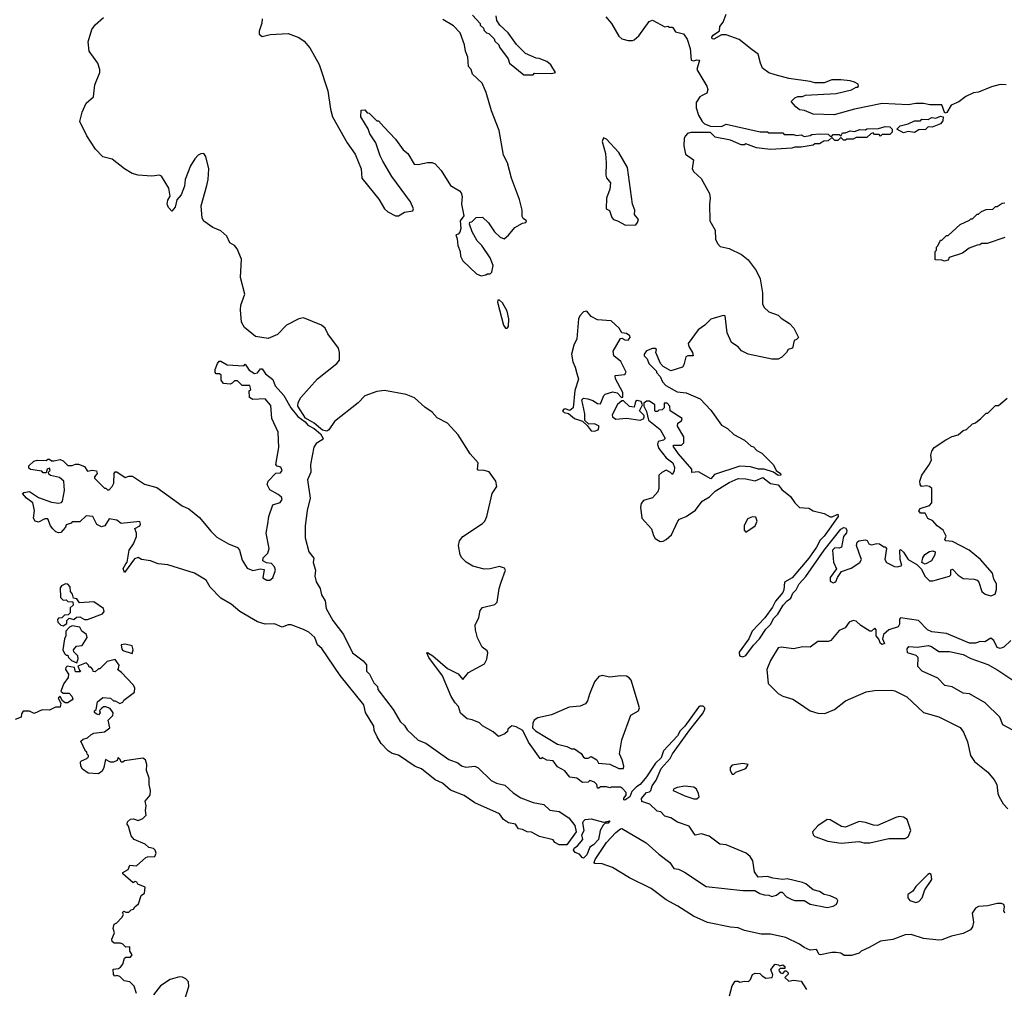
# Model space of a CAD drawing. Extents: x 2293139 to 2515392, y 824115 to 1006937.
# Tile 381 of 417: x 2491881 to 2498313, y 865087 to 871420. Entities that reach past the tile are written whole.
import ezdxf

# ---------------------------------------------------------------- set-up
doc = ezdxf.new("R2010")
doc.units = 0

msp = doc.modelspace()

# ---------------------------------------------------------------- linework, layer by layer
at = {"layer": '0CON10XD'}
for points in [[(2498325, 870993.8), (2498285, 870996.7), (2498229.1, 870980.9), (2498145, 870946), (2498111.2, 870941.2), (2498061.7, 870918.3), (2498016.1, 870883.9), (2497965, 870862.5), (2497936.2, 870813.8), (2497925, 870810), (2497905, 870863.3), (2497827, 870863), (2497785, 870873.3), (2497735, 870872.5), (2497685, 870863.3), (2497515, 870872.5), (2497333.6, 870836.4), (2497201.7, 870798.3), (2497065, 870802.5), (2497007, 870827), (2496975, 870830), (2496950.7, 870850.7), (2496920, 870885), (2496945, 870910), (2496965, 870917.5), (2496995, 870917.5), (2497015, 870927.5), (2497215, 870937.5), (2497315, 870962.5), (2497345, 870980), (2497355, 870980), (2497360, 870985), (2497358.3, 870998.3), (2497335, 871012.5), (2497305, 871020), (2497245, 871026), (2497185, 871026), (2497135, 871006.7), (2497075, 871006.7), (2497045, 871016.2), (2496905, 871036.2), (2496815, 871058.8), (2496775, 871073.3), (2496733.8, 871103.8), (2496720, 871135), (2496705.8, 871195), (2496665, 871223.8), (2496581.2, 871291.2), (2496495, 871321.2), (2496465, 871321.2), (2496415, 871291.9), (2496404.3, 871295), (2496401.9, 871305), (2496410.3, 871319.7), (2496452, 871348), (2496454.3, 871375), (2496477.3, 871402.7), (2496496.7, 871455)], [(2492316, 870874), (2492362.5, 870915), (2492371.1, 870995), (2492404, 871075), (2492404.6, 871095), (2492391.8, 871135), (2492335.4, 871215), (2492327.5, 871275), (2492351.9, 871355), (2492374.7, 871385.3), (2492428.6, 871435)], [(2493464.4, 871425), (2493463.4, 871396.6), (2493445.7, 871345), (2493446, 871325), (2493465, 871310.6), (2493517, 871323), (2493635, 871329.1), (2493703.9, 871303.9), (2493739.6, 871279.6), (2493775.4, 871235.4), (2493837.2, 871127.2), (2493894.2, 870955.8), (2493911.5, 870835), (2493925.5, 870785), (2494020, 870615), (2494071.7, 870541.7), (2494112.5, 870445), (2494116.7, 870385), (2494226.8, 870246.8), (2494263.3, 870185), (2494285, 870164.5), (2494335, 870139.5), (2494355, 870138.5), (2494395, 870162.3), (2494448.6, 870171.4), (2494454, 870185), (2494435, 870230), (2494312.5, 870395), (2494252.5, 870495), (2494235, 870530), (2494207.5, 870615), (2494167.5, 870675), (2494157, 870707), (2494110, 870785), (2494111.7, 870828.3), (2494135, 870830), (2494151.7, 870811.7), (2494165, 870810), (2494215, 870760), (2494225, 870760), (2494260.7, 870720.7), (2494335, 870640), (2494385, 870570), (2494416.4, 870546.4), (2494457, 870477), (2494483, 870473), (2494545, 870487.5), (2494576.4, 870486.4), (2494595, 870477.5), (2494633.3, 870435), (2494695, 870337.5), (2494753, 870303), (2494765, 870290), (2494772.5, 870265), (2494767.5, 870215), (2494781.7, 870138.3), (2494757.5, 870105), (2494762.5, 870055), (2494757, 870033), (2494745, 870020), (2494730, 870015), (2494739.3, 869989.3), (2494742.5, 869945), (2494758, 869905), (2494760, 869875), (2494776.2, 869845), (2494865, 869760), (2494895, 869746.7)], [(2494895, 869746.7), (2494925, 869752.5), (2494935, 869760), (2494955, 869760), (2494965, 869770), (2494973.3, 869815), (2494953.3, 869865), (2494900, 869945), (2494870, 869975), (2494836.7, 870035), (2494820, 870085), (2494821.7, 870098.3), (2494835, 870100), (2494863, 870127), (2494905, 870130), (2494943, 870093), (2494983.6, 870033.6), (2495019.3, 869999.3), (2495045, 869987.5), (2495075, 870013.3), (2495115, 870062), (2495165, 870091.2), (2495187.5, 870095), (2495192.5, 870105), (2495170.7, 870120.7), (2495162.5, 870135), (2495163.3, 870175), (2495146.4, 870246.4), (2495093.8, 870383.8), (2495067.5, 870485), (2495042.5, 870535), (2495012.5, 870695), (2494962.5, 870825), (2494927.5, 870945), (2494902.5, 871005), (2494840, 871065), (2494830, 871095), (2494813, 871113), (2494807.5, 871175), (2494792.5, 871215), (2494787.5, 871255), (2494757.5, 871335), (2494715, 871380), (2494645, 871420)], [(2494838.3, 871448.3), (2494890, 871395), (2494890, 871385), (2494910, 871365), (2494915, 871350), (2494930, 871335), (2494945, 871330), (2494980, 871295), (2494985, 871280), (2495010, 871255), (2495015, 871240), (2495072.5, 871165), (2495080, 871135), (2495175, 871060), (2495235, 871060), (2495245, 871070), (2495355, 871067.5), (2495380, 871075), (2495350, 871125), (2495325, 871146.7), (2495275, 871166.7), (2495255, 871167.5), (2495185, 871200), (2495170, 871215), (2495127, 871257), (2495072.5, 871335), (2495017.5, 871385), (2494997.5, 871415), (2494993.3, 871445)], [(2495709.3, 871439.3), (2495747.5, 871395), (2495795, 871311.2), (2495815, 871294.2), (2495856.4, 871283.6), (2495885, 871283.3), (2495895, 871288.8), (2495925.6, 871314.4), (2495993, 871407), (2496015, 871416), (2496095, 871372.5), (2496115, 871377.5), (2496125, 871370), (2496145, 871370), (2496165, 871340), (2496216.4, 871326.4), (2496241.7, 871291.7), (2496261.7, 871231.7), (2496266.4, 871156.4), (2496285, 871150), (2496305, 871158), (2496322.5, 871155), (2496303.8, 871093.8), (2496370, 870985), (2496377, 870963), (2496369.3, 870940.7), (2496340, 870925), (2496324.1, 870915.9), (2496300.4, 870879.5), (2496300, 870845), (2496316.1, 870796.1), (2496340, 870755), (2496355, 870740), (2496393.6, 870723.6), (2496465, 870722.5), (2496495, 870737.5), (2496718.3, 870688.3), (2496765, 870687.5), (2496775, 870680), (2496865, 870680), (2496875, 870670), (2496935, 870670), (2496955, 870662.5), (2496985, 870667.5), (2497005, 870657.5), (2497045, 870662.5), (2497055, 870670), (2497105, 870673.3), (2497161.7, 870671.7), (2497175, 870660), (2497185, 870660), (2497195, 870670), (2497235, 870670), (2497245, 870660), (2497255, 870680), (2497275, 870680), (2497305, 870693.3), (2497335, 870690), (2497368.3, 870701.7), (2497405, 870700), (2497415, 870707.5), (2497491.7, 870708.3), (2497535, 870722.5), (2497565, 870720), (2497580, 870705), (2497580, 870685), (2497565, 870670), (2497515, 870670), (2497505, 870660), (2497495, 870670), (2497465, 870670), (2497455, 870680), (2497440, 870675), (2497415, 870650), (2497345, 870650), (2497325, 870640), (2497285, 870640), (2497275, 870632.5), (2497263, 870633), (2497245, 870650), (2497225, 870630), (2497205, 870630), (2497185, 870650), (2497161.7, 870628.3), (2497133, 870627), (2497105, 870610), (2497075, 870610), (2497065, 870600), (2496985, 870587.5), (2496945, 870587.5), (2496925, 870580), (2496785, 870572.5), (2496693.6, 870583.6), (2496625, 870610), (2496615, 870602.5), (2496593, 870603), (2496525, 870632.5), (2496423, 870653), (2496392.5, 870682.5), (2496265, 870683.8), (2496244.2, 870675.8), (2496229.2, 870660.8), (2496221.2, 870645), (2496218.8, 870595), (2496230.6, 870540.6), (2496282, 870505), (2496273.8, 870445), (2496285, 870426.7), (2496333.6, 870383.6), (2496386.2, 870285), (2496391.2, 870255), (2496386.1, 870213.9), (2496389.2, 870105), (2496423.3, 870045), (2496427, 869987), (2496438.7, 869958.7), (2496457.6, 869937.6), (2496515, 869924.3), (2496595.7, 869885.7), (2496640.3, 869850.3), (2496690.9, 869780.9), (2496717.3, 869727.3), (2496733.3, 869635), (2496733.3, 869565), (2496745, 869540), (2496775, 869512.5), (2496835, 869490), (2496855, 869470), (2496910, 869435), (2496937.5, 869405), (2496967.5, 869345), (2496955, 869330), (2496940, 869325), (2496930, 869275), (2496900, 869265), (2496890, 869245), (2496860, 869215), (2496835, 869202.5), (2496795, 869202.5), (2496640, 869235), (2496597, 869257), (2496575, 869282.5), (2496531.7, 869311.7), (2496503.3, 869375), (2496490, 869485), (2496477, 869487), (2496395, 869463.8), (2496356, 869425), (2496313.8, 869395), (2496248, 869305), (2496251.2, 869285), (2496276, 869245), (2496280, 869225), (2496245, 869223.8), (2496232.3, 869217.7), (2496220, 869165), (2496210.7, 869149.3), (2496135, 869126.2), (2496083.9, 869153.9), (2496066.7, 869175), (2496037.5, 869245), (2496040, 869265), (2496031.7, 869271.7), (2496015, 869272.5), (2495975, 869257.5), (2495960, 869235), (2495960, 869225), (2495980, 869205), (2495990, 869175), (2496040, 869125), (2496040, 869115), (2496065, 869090), (2496080, 869055), (2496100.7, 869030.7), (2496175, 868990), (2496235, 868982.5), (2496325, 868942.5), (2496395, 868870), (2496465, 868772.5), (2496505, 868750), (2496545, 868710), (2496615, 868672.5), (2496660, 868635), (2496675, 868630), (2496697, 868607), (2496729.3, 868589.3), (2496805, 868512.5), (2496822.5, 868475), (2496850, 868455), (2496853.3, 868445), (2496835, 868441.9), (2496804, 868465), (2496745, 868483.5), (2496706.6, 868483.4), (2496655, 868499.3), (2496585, 868504.4), (2496420.7, 868449.3), (2496395, 868420.4), (2496315, 868467.5), (2496271.7, 868461.7), (2496272.5, 868485), (2496184.4, 868584.4), (2496150, 868635), (2496155, 868640), (2496205, 868640), (2496220, 868655), (2496220, 868695), (2496177.5, 868765), (2496180, 868785), (2496205, 868800), (2496207.5, 868815), (2496130, 868865), (2496127.5, 868895), (2496110, 868915), (2496090, 868915), (2496090, 868885), (2496078.3, 868871.7), (2496055, 868870), (2496048.3, 868861.7), (2496035, 868860), (2496030, 868865), (2496030, 868905), (2495995, 868927.5), (2495975, 868927.5), (2495957.5, 868915), (2495957.5, 868895), (2495975, 868860), (2495987.5, 868805), (2496065, 868742.5), (2496097.5, 868685), (2496087, 868673), (2496052.5, 868665), (2496046.7, 868645), (2496055, 868620), (2496105, 868557.5), (2496147.5, 868525), (2496157.5, 868495), (2496156.4, 868473.6), (2496145, 868450), (2496133, 868463), (2496105, 868476.7), (2496075, 868463.3), (2496056.2, 868445), (2496056.9, 868356.9), (2496050.5, 868335), (2496013.8, 868296.2), (2495955, 868278.8), (2495940.9, 868259.1), (2495936.8, 868235), (2495944.2, 868164.2), (2496008.9, 868095), (2496020.5, 868050.5), (2496031.6, 868031.6), (2496065, 868012.1), (2496085, 868013.7), (2496105, 868024.3), (2496138.1, 868055), (2496180.4, 868145), (2496191.8, 868158.2), (2496235, 868175.6), (2496295, 868216.7), (2496339.5, 868275), (2496386.9, 868303.1), (2496425, 868340.3), (2496515, 868398), (2496575, 868424.2), (2496625, 868420.7), (2496685, 868407.4), (2496735, 868428.8), (2496785, 868390), (2496835, 868382.5), (2496860.4, 868350.4), (2496916.5, 868306.5), (2496945.4, 868265), (2496975, 868234.5), (2497035, 868230), (2497065, 868211.2), (2497135, 868193.8), (2497175, 868172.5), (2497187.5, 868172.5), (2497225, 868190), (2497226.8, 868175), (2497135, 868046), (2497109.4, 868020.6), (2497085.9, 867975), (2497036.3, 867903.7), (2496926.5, 867775), (2496877.5, 867745), (2496872.4, 867695), (2496865, 867679.2), (2496817.1, 867622.9), (2496798, 867582), (2496747.5, 867512.5), (2496665.6, 867425), (2496643.3, 867375), (2496580.8, 867289.2), (2496582.9, 867265), (2496605, 867257.7), (2496625, 867266.1), (2496674.9, 867335.1), (2496713.1, 867375), (2496755, 867440), (2496787.4, 867472.6), (2496805, 867507.9), (2496833.6, 867536.4), (2496868.5, 867595), (2496895, 867624.3), (2496919.3, 867640.7), (2496932, 867675), (2496953.6, 867695), (2496972.7, 867735), (2497016.1, 867783.9), (2497134.9, 867955.1), (2497245, 868092.7), (2497265, 868103.1), (2497275, 868100), (2497283.8, 868085), (2497282.5, 868067.5), (2497263.3, 868045), (2497250, 867975), (2497235, 867967.5), (2497205, 867969.4), (2497190, 867955), (2497197.2, 867877.2), (2497217.5, 867832.5), (2497174.3, 867775.7), (2497175, 867752.5), (2497195, 867742), (2497212.5, 867747.5), (2497222.5, 867777.5), (2497250, 867815), (2497311.5, 867838.5), (2497368.8, 867875), (2497380, 867895), (2497363.9, 867936.1), (2497346.7, 867985), (2497351.7, 868008.3), (2497363, 868017), (2497405, 868023.3), (2497417.7, 868017.7), (2497427, 867997), (2497445, 867990), (2497479.3, 867999.3), (2497496.4, 867996.4), (2497525, 867977.5), (2497535, 867977.5), (2497542.5, 867965), (2497533.3, 867895), (2497543.3, 867875), (2497595, 867848.1), (2497615, 867847.1), (2497642.5, 867855), (2497632.5, 867895), (2497630, 867955), (2497635, 867960), (2497655, 867942.5), (2497685.5, 867895), (2497740.5, 867860.5), (2497771.1, 867831.1), (2497792.7, 867785), (2497825, 867755.3), (2497845, 867755.3), (2497955, 867786.2), (2497963.8, 867795), (2497962.9, 867827.1), (2497975, 867830.8), (2498012.1, 867792.1), (2498045, 867770), (2498115, 867766.2), (2498135, 867759.5), (2498146.2, 867745), (2498165.5, 867685), (2498187.9, 867667.9), (2498225, 867656.2), (2498252.2, 867667.8), (2498262, 867698), (2498260.7, 867735), (2498243.8, 867765), (2498235.4, 867805), (2498157.8, 867895), (2498082.8, 867955)], [(2498316.2, 865585), (2498309.3, 865599.3), (2498314, 865625), (2498309.7, 865639.7), (2498295, 865646.7), (2498266.3, 865646.3), (2498205, 865632.2), (2498145, 865627.5), (2498125, 865617.8), (2498103.6, 865585), (2498111.4, 865525), (2498105.8, 865495), (2498091.2, 865475), (2498045, 865450.6), (2497967.5, 865435), (2497905, 865409.2), (2497885, 865408.1), (2497785, 865418.2), (2497705, 865443.8), (2497665, 865441.8), (2497585, 865412.5), (2497505, 865402.2), (2497429.6, 865360.4), (2497376.7, 865335), (2497365, 865323.3), (2497315, 865306.7), (2497267, 865307), (2497245, 865322.5), (2497215, 865326.2), (2497185, 865326.7), (2497112.3, 865312.3), (2497104.3, 865314.3), (2497085.8, 865345.8), (2497045, 865343.3), (2497005, 865359.2), (2496975, 865382), (2496885, 865426), (2496785, 865446), (2496725, 865446), (2496615, 865471.4), (2496575, 865489.2), (2496525, 865492.5), (2496375, 865522.5), (2496283.3, 865565), (2496180.9, 865630.9), (2496105, 865670.6), (2496005, 865745.8), (2495865, 865814), (2495752.7, 865882.7), (2495686.6, 865906.6), (2495637.9, 865907.9), (2495634.6, 865915), (2495640.9, 865935), (2495715.3, 866045), (2495775, 866110.4), (2495805, 866135.6), (2495815, 866137.5), (2495974.3, 866044.3), (2496055, 865970), (2496128.8, 865915), (2496155, 865876.7), (2496185, 865872), (2496222.7, 865852.7), (2496365, 865758), (2496605, 865732.5), (2496683, 865733), (2496715, 865713.3), (2496743.9, 865703.9), (2496775, 865702.5), (2496795, 865692.5), (2496825, 865702.5), (2496848.3, 865721.7), (2496861.7, 865721.7), (2496890.7, 865690.7), (2496925, 865672.5), (2496945, 865666.7), (2497006.4, 865666.4), (2497045, 865642.5), (2497155, 865621.2), (2497195, 865628.8), (2497215, 865640), (2497223.8, 865655), (2497226.2, 865665), (2497218.3, 865678.3), (2497175, 865698), (2497135, 865706.7), (2497105, 865726.2), (2497065, 865736.7), (2497016.7, 865775), (2496995, 865783.8), (2496895, 865808.8), (2496865, 865803.8), (2496801.7, 865811.7), (2496765, 865823.3), (2496705, 865820), (2496680, 865855), (2496670, 865925), (2496653.3, 865955), (2496627.5, 865975), (2496495, 866030), (2496455, 866033.8), (2496385, 866086.7), (2496335, 866102.5), (2496293, 866093), (2496255, 866152.5), (2496178.3, 866178.3), (2496135, 866207.5), (2496095, 866217.5), (2496070, 866245), (2496045, 866250), (2495997, 866297), (2495945, 866313.3), (2495943.3, 866333.3), (2495951.1, 866345), (2495975, 866371.4), (2495995, 866377.1), (2496003.8, 866386.2), (2496012, 866415), (2496038, 866452), (2496071.3, 866528.7), (2496130.2, 866595), (2496144.4, 866625), (2496258.4, 866781.6), (2496341, 866885), (2496356.9, 866915), (2496356.6, 866925), (2496345, 866935.9), (2496325, 866936.8), (2496315, 866930.3), (2496225.5, 866804.5), (2496194.6, 866775.4), (2496177.9, 866742.1), (2496086, 866644), (2496071, 866599), (2496035, 866564.2), (2495975.7, 866474.3), (2495935.1, 866424.9), (2495910.1, 866409.9), (2495880.5, 866379.5), (2495866.5, 866345), (2495835, 866322), (2495827.5, 866325), (2495827.5, 866335), (2495842.5, 866355), (2495841.7, 866371.7), (2495819.3, 866399.3), (2495805, 866407.5), (2495745, 866407.5), (2495735, 866402.5), (2495715, 866410), (2495675, 866410), (2495665, 866400), (2495655, 866400), (2495650, 866425), (2495635, 866440), (2495605, 866450), (2495595, 866440), (2495558.3, 866438.3), (2495520, 866465), (2495475, 866472.5), (2495443, 866513), (2495395, 866540), (2495365, 866580), (2495325, 866582.5), (2495295, 866600), (2495287, 866593), (2495280, 866595), (2495205, 866700), (2495168.3, 866778.3), (2495125, 866801.2), (2495095, 866806.7), (2495085, 866800), (2495070, 866785), (2495068.3, 866771.7), (2495050, 866755), (2495008.3, 866738.3), (2494975, 866767.5), (2494905, 866807.5), (2494885, 866827.5), (2494837, 866847), (2494805, 866852.5), (2494760.7, 866890.7), (2494747.5, 866935), (2494725, 866957.5), (2494699.3, 866999.3), (2494642.5, 867135), (2494554.2, 867254.2), (2494540, 867285), (2494545, 867287.5), (2494580, 867265), (2494675, 867182.5), (2494745, 867147.5), (2494775, 867110), (2494813.3, 867155), (2494918.2, 867211.8), (2494932.7, 867242.7), (2494939.6, 867285), (2494935, 867297.5), (2494901.7, 867321.7), (2494871.9, 867381.9), (2494857.5, 867435), (2494856.1, 867466.1), (2494881, 867515), (2494889.7, 867560.3), (2494905, 867580.6), (2494985, 867601.2), (2495000.9, 867615), (2495012.3, 867705), (2495025.4, 867745), (2495055.5, 867824.5), (2495048.5, 867838.5), (2495015, 867849.1), (2494955, 867832.7), (2494915, 867831.1), (2494840.9, 867850.8), (2494796.8, 867876.7), (2494768.2, 867905), (2494757.8, 867925), (2494748, 867985), (2494754, 868015), (2494776.2, 868045), (2494905, 868128.9), (2494920.5, 868145), (2494932.9, 868175), (2494967.7, 868325), (2494998.7, 868371.3), (2494992.3, 868405), (2494947.7, 868467.7), (2494915, 868476.1), (2494875, 868476.9), (2494870.9, 868485), (2494876.7, 868525), (2494823.6, 868583.6), (2494745, 868707.5), (2494675, 868784.7), (2494608.3, 868818.3), (2494575, 868855.4), (2494528.3, 868888.3), (2494459.9, 868949.9), (2494405, 868971.2), (2494265, 868998), (2494215, 868991.8), (2494136.3, 868963.7), (2494093.2, 868916.8), (2493936.9, 868795), (2493900.1, 868739.9), (2493888, 868732), (2493859.4, 868739.4), (2493804.2, 868785), (2493747.9, 868817.9), (2493697.8, 868895), (2493700.5, 868919.5), (2493717.6, 868952.4), (2493825.8, 869075), (2493951.9, 869175), (2493969.4, 869195), (2493970, 869245), (2493963.3, 869275), (2493895, 869368), (2493875.6, 869405), (2493852.9, 869425), (2493735, 869471.5), (2493705, 869466.4), (2493625, 869425.6), (2493565.4, 869364.6), (2493505, 869336.5), (2493421.2, 869351.2), (2493350, 869410), (2493330.5, 869445), (2493322.5, 869525), (2493326.4, 869555), (2493352.1, 869627.9), (2493323.5, 869735), (2493330, 869855), (2493302.4, 869922.4), (2493284.6, 869944.6), (2493253.4, 869963.4), (2493234.5, 870005), (2493195, 870040), (2493142.4, 870062.4), (2493084.6, 870104.7), (2493072.6, 870122.6), (2493066.2, 870205), (2493103.2, 870336.8), (2493112, 870375), (2493115.9, 870445), (2493096.1, 870526.1), (2493085, 870545.7), (2493065, 870544.4), (2493047.5, 870535), (2493025, 870511.4), (2492997.3, 870465), (2492963.1, 870375), (2492957, 870333), (2492936.2, 870275), (2492907.5, 870242.5), (2492897.5, 870195), (2492875, 870170), (2492852.7, 870192.7), (2492844.2, 870215), (2492848.3, 870241.7), (2492863.6, 870266.4), (2492855, 870320), (2492808.3, 870398.3), (2492794.2, 870404.2), (2492745, 870398.5), (2492655, 870403.8), (2492615, 870415.6), (2492565.5, 870445), (2492485, 870509.5), (2492425, 870524.4), (2492376, 870575), (2492320.3, 870660.3), (2492274.1, 870754.1), (2492288.8, 870815), (2492316, 870874)], [(2497655, 870680), (2497610, 870705), (2497633, 870727), (2497685, 870740), (2497725, 870760), (2497765, 870760), (2497775, 870770), (2497815, 870767.5), (2497838.3, 870781.7), (2497865, 870777.5), (2497895, 870790), (2497912.5, 870785), (2497911.7, 870758.3), (2497895, 870740), (2497841.7, 870718.3), (2497815, 870720), (2497797, 870703), (2497755, 870700), (2497725, 870682.5), (2497685, 870690), (2497655, 870680)], [(2495838.3, 870078.3), (2495905, 870080), (2495917.5, 870095), (2495922.5, 870115), (2495897, 870147), (2495898.8, 870175), (2495883.9, 870213.9), (2495851.1, 870455), (2495795, 870552.9), (2495715, 870638.8), (2495695, 870647.5), (2495686, 870624), (2495707.1, 870545), (2495712.9, 870485), (2495710, 870405), (2495715, 870387.5), (2495740, 870355), (2495736.4, 870313.6), (2495714, 870255), (2495712.5, 870185), (2495733, 870173), (2495748.3, 870128.3), (2495760, 870115), (2495787, 870107), (2495838.3, 870078.3)], [(2498315, 869997.5), (2498201.7, 869958.3), (2498163, 869957), (2498151.7, 869948.3), (2498135, 869947.5), (2498083, 869927), (2498040, 869895), (2497953, 869867), (2497945, 869850), (2497921.7, 869841.7), (2497905, 869850), (2497861.7, 869851.7), (2497860, 869905), (2497870, 869915), (2497870, 869935), (2497878.3, 869941.7), (2497895, 869980), (2497905, 869980), (2497935, 870010), (2497945, 870010), (2498025, 870082.5), (2498085, 870110), (2498095, 870120), (2498105, 870120), (2498135, 870150), (2498145, 870150), (2498163, 870167), (2498195, 870180), (2498237, 870183), (2498255, 870200), (2498265, 870200), (2498298.3, 870221.7), (2498317, 870223)], [(2495065, 869404), (2495073.3, 869415), (2495076, 869465), (2495066, 869515), (2495035, 869570), (2495015, 869587.5), (2495005, 869587.5), (2495003.3, 869575), (2495042.5, 869425), (2495053.8, 869405), (2495065, 869404)], [(2495635, 868732.5), (2495659.3, 868740.7), (2495666, 868765), (2495635, 868780), (2495598.3, 868778.3), (2495572.5, 868802.5), (2495573.6, 868846.4), (2495553.6, 868936.4), (2495565, 868947.5), (2495593, 868943), (2495625, 868932.5), (2495655, 868912.5), (2495675, 868910), (2495697.5, 868965), (2495706.4, 868973.6), (2495755, 868990), (2495783.6, 868983.6), (2495811.7, 868951.7), (2495820, 868955), (2495820, 868985), (2495772.5, 869075), (2495770, 869095), (2495835, 869103.3), (2495843, 869117), (2495807.3, 869187.3), (2495762.5, 869225), (2495757.5, 869255), (2495805, 869337.5), (2495815, 869340), (2495835, 869328.8), (2495855, 869326.7), (2495868.8, 869345), (2495866.7, 869355), (2495845, 869371.2), (2495813.6, 869373.6), (2495796.2, 869405), (2495745, 869453.3), (2495655, 869460), (2495615, 869482), (2495586.6, 869516.6), (2495565, 869512.1), (2495540, 869485), (2495531.5, 869465), (2495520, 869335), (2495501.2, 869295), (2495486.2, 869235), (2495493.3, 869185), (2495510.4, 869150.5), (2495520.7, 869109.3), (2495532.3, 869072.3), (2495507.3, 868997.3), (2495495.5, 868884.4), (2495475, 868866.2), (2495445, 868878.8), (2495435, 868876.7), (2495427.5, 868865), (2495437.5, 868855), (2495465, 868847.5), (2495505.8, 868815.8), (2495557, 868797), (2495588.3, 868768.3), (2495613.6, 868733.6), (2495635, 868732.5)], [(2495455, 866030), (2495405, 866030), (2495377.5, 866045), (2495365, 866062.5), (2495275.9, 866085.9), (2495225, 866113.8), (2495195, 866116.2), (2495165, 866131.2), (2495140, 866135), (2495120, 866165), (2495075, 866174), (2495042.5, 866195), (2495015, 866233.3), (2494855, 866304), (2494785, 866352), (2494695, 866387.5), (2494643.6, 866433.6), (2494596, 866456), (2494505.8, 866525.8), (2494465, 866541.2), (2494355.7, 866615.7), (2494315, 866626.7), (2494287.5, 866645), (2494242.7, 866692.7), (2494216.2, 866735), (2494197.7, 866777.7), (2494193.8, 866805), (2494140.8, 866895), (2494129.2, 866945), (2493975, 867136), (2493855, 867312.5), (2493827, 867337), (2493808.8, 867385), (2493768.8, 867418.8), (2493735, 867437.5), (2493655, 867466.7), (2493635, 867466.7), (2493595, 867451.2), (2493545, 867473.8), (2493485, 867472.5), (2493435, 867486), (2493320, 867555), (2493262.4, 867602.4), (2493195, 867641.9), (2493125, 867713.1), (2493098.2, 867758.2), (2493024, 867804), (2492848.3, 867858.3), (2492785, 867865.8), (2492735, 867886), (2492677.5, 867895), (2492655, 867906.2), (2492631.7, 867898.3), (2492565, 867810), (2492557.5, 867835), (2492574, 867865), (2492582.5, 867877.5), (2492596.7, 867955), (2492623.6, 867996.4), (2492643.3, 868045), (2492643.3, 868065), (2492632.5, 868097.5), (2492666.1, 868113.9), (2492671.2, 868125), (2492665, 868142.5), (2492545, 868130), (2492515, 868150), (2492465, 868160), (2492436.4, 868113.6), (2492415, 868106.7), (2492385, 868122.5), (2492360, 868175), (2492315, 868180), (2492275, 868140), (2492225, 868140), (2492218.3, 868131.7), (2492185, 868120), (2492180, 868105), (2492149.3, 868070.7), (2492135, 868067.5), (2492117.5, 868075), (2492097.5, 868095), (2492082.5, 868115), (2492065, 868160), (2492045, 868160), (2492005, 868137.5), (2491982.5, 868145), (2491972.5, 868165), (2491977.5, 868215), (2491966.7, 868265), (2491926.7, 868295), (2491900, 868325), (2491908.3, 868331.7), (2491945, 868337.5), (2492005, 868300), (2492089.6, 868269.5), (2492135, 868262), (2492153.8, 868266.2), (2492160, 868275), (2492173.3, 868345), (2492170, 868405), (2492140.7, 868430.7), (2492083, 868443), (2492071.7, 868451.7), (2492070, 868465), (2492080, 868475), (2492075, 868490), (2492060, 868485), (2492055, 868460), (2492035, 868460), (2492025, 868470), (2491951.7, 868481.7), (2491941.7, 868491.7), (2491940, 868505), (2491973, 868537), (2491995, 868542.5), (2492055, 868540), (2492065, 868550), (2492075, 868550), (2492088.3, 868538.3), (2492105, 868537.5), (2492145, 868547.5), (2492165, 868537.5), (2492195, 868507.5), (2492223, 868507), (2492245, 868516.7), (2492265, 868516.7), (2492305, 868502.5), (2492325, 868470), (2492355, 868476.7), (2492383, 868473), (2492387.5, 868455), (2492370, 868435), (2492370, 868425), (2492435, 868360), (2492445, 868360), (2492455, 868350), (2492465, 868350), (2492485, 868370), (2492497, 868393), (2492497.5, 868455), (2492505, 868467.5), (2492515, 868466.7), (2492570.7, 868430.7), (2492595, 868438.8), (2492617.7, 868437.7), (2492696.1, 868386.1), (2492777.5, 868365), (2492943.3, 868245), (2492985, 868226), (2493055, 868168.8), (2493128.8, 868078.8), (2493169.6, 868039.5), (2493245, 867997.5), (2493305, 867972.5), (2493317.5, 867955), (2493335, 867890), (2493367, 867837), (2493405, 867822.5), (2493455, 867832.5), (2493478.3, 867828.3), (2493470, 867775), (2493495, 867758.8), (2493515, 867760), (2493533.8, 867775), (2493552.5, 867825), (2493545.8, 867845.8), (2493525, 867867.5), (2493493, 867873), (2493470, 867885), (2493472.5, 867905), (2493502.5, 867935), (2493511.2, 867965), (2493491.2, 868065), (2493502.1, 868127.9), (2493509.2, 868175), (2493535, 868251.2), (2493582.7, 868267.3), (2493596.2, 868285), (2493590.3, 868300.3), (2493569.5, 868319.5), (2493515, 868348.8), (2493498, 868385), (2493504.2, 868405), (2493555, 868457.5), (2493585, 868460), (2493596.7, 868475), (2493587.7, 868497.7), (2493563, 868503), (2493553.8, 868513.8), (2493574.3, 868625), (2493569.2, 868725), (2493529.2, 868815), (2493520.8, 868900.8), (2493485, 868943.3), (2493405, 868940), (2493381.7, 868951.7), (2493380, 868995), (2493390, 869005), (2493385, 869030), (2493335, 869030), (2493305, 869060), (2493285, 869060), (2493270, 869045), (2493255, 869040), (2493213, 869043), (2493196.7, 869065), (2493198.3, 869098.3), (2493187, 869107), (2493165, 869107.5), (2493157.5, 869115), (2493157.5, 869135), (2493172.5, 869175), (2493185, 869190), (2493195, 869190), (2493236.4, 869166.4), (2493345, 869160), (2493355, 869170), (2493380.4, 869130.5), (2493415, 869110), (2493435, 869112.5), (2493455, 869140), (2493465, 869140), (2493487, 869107), (2493535, 869070), (2493549.3, 869029.3), (2493606.1, 868966.1), (2493653.3, 868885), (2493697.3, 868827.3), (2493745, 868793.3), (2493762.5, 868772.5), (2493805, 868748.8), (2493845.7, 868715.7), (2493863.3, 868685), (2493857.5, 868675), (2493817.3, 868652.7), (2493802.5, 868627.5), (2493780, 868515), (2493783.3, 868465), (2493760.8, 868415), (2493778, 868295), (2493760, 868215), (2493746.7, 868115), (2493746.7, 868035), (2493768.8, 867945), (2493803, 867903), (2493798.8, 867875), (2493813.8, 867825), (2493810, 867785), (2493817.4, 867747.4), (2493843.8, 867705), (2493852.3, 867662.3), (2493876.7, 867625), (2493884.1, 867574.1), (2493925.9, 867495.9), (2493996.2, 867405), (2494054.2, 867284.2), (2494125, 867233.3), (2494145.6, 867205.6), (2494146.7, 867165), (2494166.7, 867145), (2494195, 867087.5), (2494217.5, 867065), (2494220, 867045), (2494320, 866915), (2494365.7, 866835.7), (2494395, 866810), (2494411.9, 866781.9), (2494484.3, 866714.3), (2494535, 866693.8), (2494685, 866588), (2494742.5, 866565), (2494767.3, 866547.3), (2494795, 866538.8), (2494855, 866543.3), (2494875, 866533.3), (2494961.3, 866451.3), (2494995, 866432.5), (2495050.7, 866420.7), (2495105, 866370), (2495155, 866336.7), (2495235, 866306.7), (2495305, 866293.3), (2495345, 866256.7), (2495405, 866247.5), (2495467.7, 866207.7), (2495507.7, 866157.7), (2495516, 866115), (2495455, 866030)], [(2498082.8, 867955), (2497975, 868011.8), (2497930, 868015), (2497923.3, 868025), (2497933.8, 868046.2), (2497913.1, 868085), (2497875, 868114.2), (2497845, 868147.1), (2497812.4, 868162.4), (2497795, 868197.5), (2497765, 868196.7), (2497755, 868212.5), (2497762, 868228), (2497825, 868246.7), (2497838.8, 868265), (2497838.2, 868358.2), (2497825, 868370.8), (2497805, 868376.2), (2497771.7, 868371.7), (2497763, 868383), (2497760, 868405), (2497773.3, 868445), (2497820.7, 868509.3), (2497837, 868543), (2497832.5, 868575), (2497838.3, 868601.7), (2497853.6, 868626.4), (2497930, 868675), (2497973, 868697), (2498011.7, 868708.3), (2498043, 868737), (2498065, 868742.5), (2498105, 868780), (2498125, 868787.5), (2498160, 868815), (2498195, 868850), (2498205, 868850), (2498255, 868900), (2498275, 868900), (2498331.7, 868948.3)], [(2495935, 868803.3), (2495956.2, 868813.8), (2495960, 868825), (2495960, 868835), (2495930, 868865), (2495950, 868905), (2495940, 868925), (2495915, 868932.5), (2495903, 868927), (2495895, 868890), (2495865, 868893.3), (2495825, 868930), (2495815, 868930), (2495785, 868907.5), (2495750.7, 868839.3), (2495752.5, 868825), (2495775, 868811.2), (2495845, 868816.7), (2495935, 868803.3)], [(2496625, 868072.5), (2496685.5, 868114.5), (2496699.2, 868145), (2496690.7, 868170.7), (2496667, 868173), (2496635, 868160), (2496612.5, 868115), (2496613.3, 868085), (2496625, 868072.5)], [(2497795, 867863.8), (2497773.8, 867875), (2497780, 867905), (2497793.8, 867926.2), (2497825, 867946.7), (2497845, 867950), (2497860, 867945), (2497858.8, 867925), (2497837.5, 867885), (2497795, 867863.8)], [(2492165, 867460), (2492190, 867475), (2492190, 867495), (2492205, 867510), (2492235, 867502.5), (2492253, 867517), (2492275, 867520), (2492305, 867502.5), (2492325, 867502.5), (2492421.7, 867538.3), (2492432.5, 867555), (2492428.8, 867575), (2492365, 867618), (2492271.7, 867611.7), (2492255, 867637.5), (2492231.7, 867641.7), (2492227, 867667), (2492212.5, 867685), (2492210, 867715), (2492195, 867732.5), (2492180, 867735), (2492155, 867722.5), (2492145, 867710), (2492147.5, 867645), (2492165, 867627.5), (2492185, 867630), (2492195, 867620), (2492228.3, 867618.3), (2492230, 867595), (2492211.7, 867578.3), (2492210, 867545), (2492198.3, 867531.7), (2492175, 867530), (2492157, 867513), (2492135, 867510), (2492128.3, 867501.7), (2492130, 867485), (2492150, 867465), (2492165, 867460)], [(2498355, 867364.3), (2498308.8, 867321.2), (2498285, 867312), (2498265, 867320), (2498244, 867364), (2498225, 867380), (2498185, 867356.7), (2498155, 867359.2), (2498125, 867348.1), (2498085, 867348), (2497935, 867410.6), (2497838.3, 867421.7), (2497810, 867435), (2497752.5, 867495), (2497635, 867512.5), (2497627.5, 867505), (2497627.7, 867472.3), (2497620, 867455), (2497558, 867435), (2497522.5, 867405), (2497516.4, 867376.4), (2497530, 867345), (2497515, 867340), (2497503.3, 867345), (2497493.6, 867373.6), (2497476.1, 867396.1), (2497475.7, 867435), (2497467.5, 867445), (2497445, 867426.7), (2497435, 867426.2), (2497375, 867462.5), (2497345, 867490.6), (2497325, 867496.4), (2497298.8, 867485), (2497272.9, 867447.1), (2497235, 867430), (2497180, 867365), (2497165, 867358), (2497095, 867358), (2497045, 867321.5), (2496995.9, 867324.1), (2496935, 867311.1), (2496855, 867321.9), (2496835, 867317.1), (2496784.4, 867235), (2496761.5, 867175), (2496770.8, 867085), (2496835, 867018.6), (2496865, 867002.5), (2496931.7, 866981.7), (2496967.8, 866957.8), (2497045.4, 866905.4), (2497095, 866890), (2497140.9, 866889.1), (2497202.5, 866915), (2497275, 866971.2), (2497410.3, 867029.7), (2497465, 867039.4), (2497575, 867040.6), (2497596.6, 867036.6), (2497675, 866997.5), (2497785, 866895.7), (2497885, 866866.7), (2498025, 866796.2), (2498045.7, 866765.7), (2498072.3, 866702.3), (2498092.5, 866615), (2498117.1, 866575), (2498206.1, 866506.1), (2498245.8, 866455), (2498263.6, 866423.6), (2498270.4, 866365), (2498278.5, 866345), (2498305, 866298.8), (2498335, 866265.4)], [(2492255, 867220), (2492262.5, 867245), (2492260, 867265), (2492235, 867290), (2492232.5, 867305), (2492253, 867327), (2492288.3, 867331.7), (2492322.5, 867385), (2492317.5, 867405), (2492287, 867427), (2492273, 867453), (2492225, 867460), (2492207, 867453), (2492183, 867427), (2492182.5, 867395), (2492173.8, 867375), (2492163.3, 867305), (2492175, 867280), (2492185, 867270), (2492195, 867270), (2492200, 867255), (2492220, 867235), (2492255, 867220)], [(2492615, 867280), (2492623.3, 867305), (2492615, 867330), (2492570.7, 867340.7), (2492545, 867336.7), (2492547.5, 867307.5), (2492555, 867300), (2492615, 867280)], [(2498365, 866781.2), (2498303.3, 866815), (2498284, 866865), (2498187.6, 866957.6), (2498085, 867017.5), (2498045, 867021.2), (2497973, 867063), (2497925, 867071.4), (2497878.7, 867118.7), (2497776.7, 867165), (2497748.8, 867195), (2497750, 867255), (2497737, 867267), (2497680, 867285), (2497678.3, 867311.7), (2497690, 867325), (2497745, 867322.5), (2497815, 867332.5), (2497836.1, 867326.1), (2497885, 867293.3), (2497955, 867292.5), (2498045, 867273.3), (2498095, 867248), (2498205, 867209.2), (2498270.6, 867170.6), (2498375, 867102)], [(2492647, 865787), (2492635, 865790), (2492621.7, 865781.7), (2492555, 865840), (2492555, 865850), (2492590, 865870), (2492601.7, 865898.3), (2492645, 865893.3), (2492705, 865947.5), (2492715, 865952.5), (2492765, 865953.3), (2492773.3, 865975), (2492766.7, 865995), (2492755, 866006.7), (2492723.8, 866013.8), (2492700, 866035), (2492630, 866065), (2492608.3, 866088.3), (2492591.7, 866151.7), (2492582.5, 866165), (2492585, 866180), (2492605, 866197.5), (2492625, 866200), (2492655, 866190), (2492685, 866202.5), (2492707.5, 866225), (2492703.3, 866255), (2492707.5, 866285), (2492700, 866315), (2492733.3, 866355), (2492736.7, 866385), (2492726.7, 866425), (2492727.5, 866465), (2492710, 866515), (2492712.5, 866555), (2492702.5, 866585), (2492685, 866597.5), (2492565, 866580), (2492555, 866570), (2492545, 866570), (2492538.3, 866588.3), (2492525, 866600), (2492518.3, 866581.7), (2492495, 866570), (2492475, 866570), (2492441.7, 866588.3), (2492431.2, 866535), (2492419.2, 866510.8), (2492396, 866494), (2492328.3, 866498.3), (2492292.5, 866525), (2492280, 866545), (2492278.3, 866571.7), (2492285, 866580), (2492320, 866595), (2492330, 866605), (2492330, 866615), (2492321.7, 866621.7), (2492320, 866635), (2492311.7, 866641.7), (2492281.7, 866708.3), (2492295, 866720), (2492325, 866730), (2492345, 866750), (2492365, 866760), (2492435, 866767.5), (2492470, 866795), (2492460, 866845), (2492490, 866875), (2492491.7, 866891.7), (2492471.7, 866921.7), (2492445, 866932.5), (2492428.3, 866931.7), (2492417, 866923), (2492401.7, 866908.3), (2492407.5, 866892.5), (2492395, 866880), (2492380, 866885), (2492370, 866895), (2492370, 866905), (2492380, 866915), (2492390, 866965), (2492425, 866992.5), (2492475, 866987.5), (2492495, 866970), (2492505, 866970), (2492535, 866952.5), (2492555, 866962.5), (2492562.5, 866975), (2492631.7, 867028.3), (2492632.5, 867055), (2492623.3, 867075), (2492546.4, 867156.4), (2492520, 867175), (2492527, 867183), (2492530, 867205), (2492505, 867240), (2492453, 867227), (2492405, 867180), (2492395, 867180), (2492375, 867160), (2492361.7, 867161.7), (2492360, 867175), (2492345, 867190), (2492335, 867190), (2492330, 867205), (2492315, 867220), (2492261.7, 867198.3), (2492271.7, 867171.7), (2492280, 867165), (2492275, 867160), (2492245, 867160), (2492238.3, 867188.3), (2492191.7, 867198.3), (2492181.7, 867188.3), (2492180, 867175), (2492200, 867145), (2492197, 867123), (2492170, 867085), (2492150, 867035), (2492165, 867020), (2492205, 867020), (2492222.5, 867002.5), (2492227.5, 866985), (2492223, 866977), (2492195, 866957.5), (2492178.3, 866958.3), (2492161.7, 866971.7), (2492145, 867000), (2492132.5, 866987.5), (2492150, 866955), (2492145, 866930), (2492115, 866930), (2492075, 866910), (2492028.3, 866911.7), (2491975, 866887.5), (2491945, 866902.5), (2491905, 866902.5), (2491893, 866887), (2491890, 866865), (2491851.7, 866848.3)], [(2495825, 866530), (2495827.5, 866545), (2495817.5, 866585), (2495798.9, 866625), (2495813.5, 866716.5), (2495872.4, 866877.6), (2495924.2, 866905), (2495929.6, 866925), (2495874.5, 867105), (2495862, 867122), (2495845, 867131.9), (2495805, 867134.4), (2495735.5, 867125.5), (2495685, 867136.5), (2495665, 867130), (2495636.9, 867095), (2495602.2, 867015), (2495590, 866970), (2495577.9, 866952.1), (2495543.2, 866936.8), (2495470.2, 866929.8), (2495355, 866878.8), (2495265, 866860), (2495242.5, 866845), (2495232.5, 866825), (2495230, 866795), (2495250, 866775), (2495395, 866687.5), (2495455, 866672.5), (2495485, 866657.5), (2495505, 866656.7), (2495547.7, 866627.7), (2495563.6, 866603.6), (2495575, 866597.5), (2495595, 866597.5), (2495613.6, 866606.4), (2495650, 866585), (2495663, 866563), (2495735, 866556.7), (2495795, 866530), (2495825, 866530)], [(2496545, 866492.5), (2496560, 866505), (2496625, 866530), (2496640, 866555), (2496605, 866561.2), (2496535, 866551.2), (2496522, 866535), (2496521.2, 866515), (2496535, 866492.5), (2496545, 866492.5)], [(2496305, 866331.2), (2496318.8, 866345), (2496315.8, 866365), (2496301.4, 866395), (2496285, 866407.5), (2496225, 866414.4), (2496175.8, 866405.8), (2496152.5, 866395), (2496150, 866385), (2496225, 866351.2), (2496285, 866332), (2496305, 866331.2)], [(2495565, 865944.2), (2495555, 865947.5), (2495538.6, 865968.6), (2495509.6, 865979.5), (2495498.8, 865995), (2495502, 866008), (2495525.5, 866024.4), (2495560, 866065), (2495552.5, 866095), (2495568, 866125), (2495560, 866175), (2495563.8, 866185), (2495575, 866196), (2495615, 866200), (2495695, 866177.5), (2495735, 866186.7), (2495725, 866171.2), (2495705, 866172.5), (2495691.4, 866158.6), (2495672.5, 866125), (2495662.7, 866065), (2495630, 866030), (2495605.5, 866014.5), (2495586.4, 865965), (2495565, 865944.2)], [(2497247.7, 866042.3), (2497365, 866051.2), (2497394.1, 866044.1), (2497435, 866043.8), (2497558.3, 866071.7), (2497665, 866071.2), (2497685, 866083.8), (2497702.5, 866125), (2497678, 866195), (2497655, 866211.2), (2497625, 866214.6), (2497605, 866210), (2497485, 866157.2), (2497458.3, 866158.3), (2497405, 866177.2), (2497365, 866182.9), (2497275, 866145.6), (2497250.2, 866150.2), (2497175, 866194.3), (2497155, 866195.5), (2497094.2, 866155), (2497060.8, 866115), (2497063.8, 866095), (2497075.8, 866085.8), (2497160, 866055), (2497247.7, 866042.3)], [(2497735, 865653.8), (2497755, 865661.2), (2497775.7, 865684.3), (2497792.9, 865737.1), (2497838.8, 865805), (2497835, 865837.5), (2497825, 865842.5), (2497813.6, 865836.4), (2497735, 865757.5), (2497715, 865727.5), (2497682.5, 865705), (2497682.5, 865685), (2497695, 865667.5), (2497735, 865653.8)], [(2492645, 865060), (2492628.3, 865108.3), (2492600, 865135), (2492563, 865143), (2492535, 865170), (2492515, 865177.5), (2492503, 865173), (2492493, 865183), (2492491.7, 865218.3), (2492527, 865223), (2492539.3, 865230.7), (2492555, 865250), (2492565, 865290), (2492575, 865297.5), (2492605, 865297.5), (2492617, 865313), (2492600, 865335), (2492600, 865365), (2492575, 865362.5), (2492555, 865382.5), (2492539.3, 865389.3), (2492498.3, 865388.3), (2492485, 865400), (2492482.5, 865415), (2492500, 865455), (2492492.5, 865485), (2492498.3, 865511.7), (2492515, 865520), (2492547.5, 865555), (2492560, 865575), (2492551.7, 865588.3), (2492562.5, 865597.5), (2492575, 865590), (2492595, 865590), (2492610, 865605), (2492625, 865610), (2492633.6, 865626.4), (2492657.5, 865645), (2492675, 865700), (2492697.5, 865715), (2492700, 865755), (2492653, 865773), (2492647, 865787)], [(2496517.5, 865045), (2496535, 865110), (2496555, 865140), (2496575, 865140), (2496585, 865132.5), (2496615, 865140), (2496641.7, 865138.3), (2496655, 865150), (2496667, 865183), (2496685, 865192.5), (2496715, 865190), (2496730, 865175), (2496755, 865160), (2496797, 865163), (2496801.7, 865181.7), (2496787.5, 865215), (2496803.6, 865236.4), (2496815, 865250), (2496837, 865247), (2496845, 865240), (2496866.4, 865246.4), (2496880, 865235), (2496878.3, 865221.7), (2496848.3, 865221.7), (2496840, 865215), (2496842.5, 865205), (2496850, 865195), (2496865, 865190), (2496881.7, 865208.3), (2496888.3, 865208.3), (2496900, 865195), (2496900, 865185), (2496880, 865165), (2496905, 865140), (2496935, 865147.5), (2496985, 865140), (2497020, 865085)], [(2492963.3, 865035), (2492986.7, 865105), (2492983.3, 865135), (2492967.5, 865155), (2492945, 865166.7), (2492925, 865167.5), (2492865, 865150), (2492800.7, 865109.3), (2492755, 865050)]]:
    msp.add_lwpolyline(points, dxfattribs=at)

doc.saveas('drawing.dxf')
